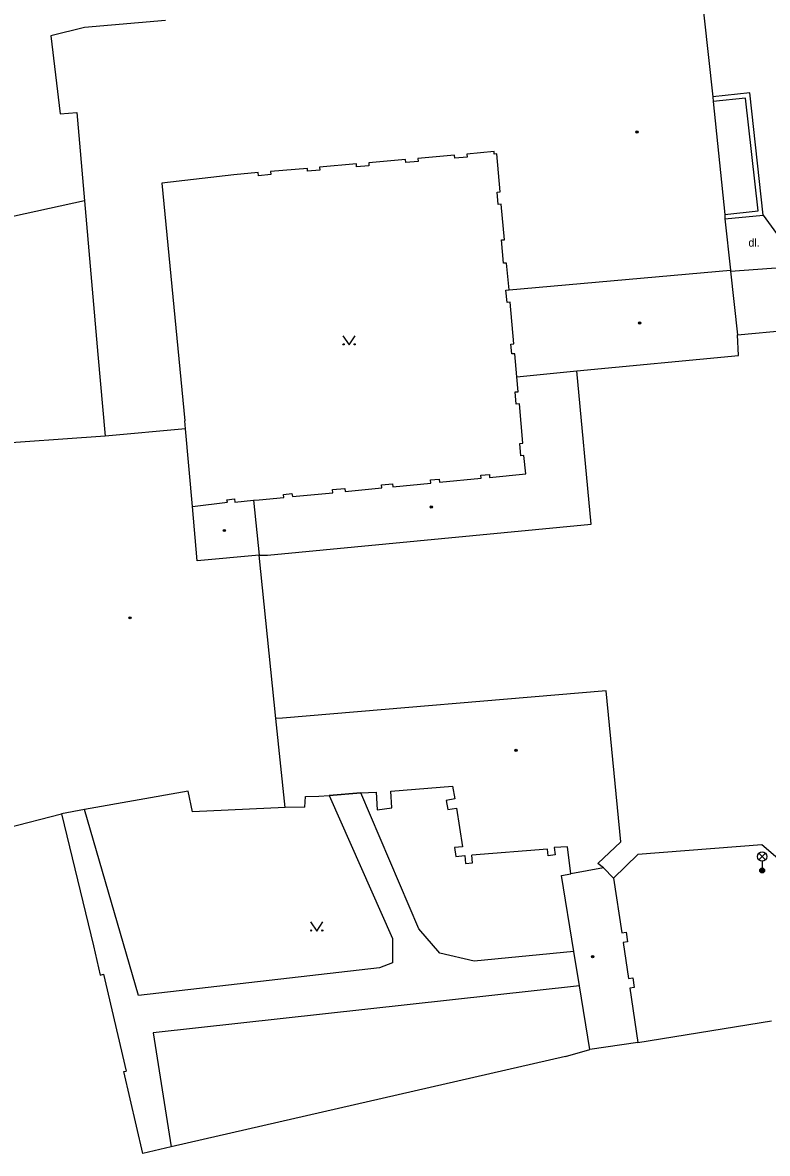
# Model space of a CAD drawing. Extents: x -600309 to -598967, y -1161267 to -1160292.
# Drawn here: x -599242 to -599181.5, y -1161050.3 to -1160958.4 of the extents above; entities that cross this region are included whole.
import ezdxf

# ---------------------------------------------------------------- set-up
doc = ezdxf.new("R2010")
doc.units = 0
for name, color, linetype in [('Level 11', 7, 'Continuous'), ('Level 33', 7, 'Continuous'), ('Level 36', 7, 'Continuous'), ('Level 39', 7, 'Continuous'), ('Level 40', 7, 'Continuous'), ('Level 5', 7, 'Continuous')]:
    doc.layers.add(name, color=color, linetype=linetype)

msp = doc.modelspace()

# ---------------------------------------------------------------- linework, layer by layer
at = {"layer": 'Level 11'}
for points in [[(-599182.9, -1160964.11), (-599185.9099, -1160964.43)], [(-599181.82, -1160974.04), (-599182.9, -1160964.11)], [(-599184.92, -1160973.98), (-599182.23, -1160973.7), (-599183.25, -1160964.54), (-599185.87, -1160964.81)], [(-599236.93, -1160972.89), (-599256.23, -1160977.11), (-599260.26, -1160978.76)], [(-599184.92, -1160974.34), (-599181.82, -1160974.04)], [(-599181.82, -1160974.04), (-599178.26, -1160978.92)], [(-599184.46, -1160978.6), (-599180.02, -1160978.28)], [(-599197.2, -1161033.86), (-599205.29, -1161034.66), (-599208.07, -1161034), (-599209.79, -1161032.02), (-599214.5, -1161020.98), (-599217.06, -1161021.2), (-599211.91, -1161032.81), (-599211.91, -1161034.79), (-599212.97, -1161035.19), (-599232.55, -1161037.44), (-599236.94, -1161022.34)], [(-599196.74, -1161036.65), (-599231.35, -1161040.48), (-599229.9, -1161049.74)]]:
    msp.add_lwpolyline(points, dxfattribs=at)
at = {"layer": 'Level 33'}
for p, q in [((-599182.155, -1161026.42), (-599181.625, -1161025.89)), ((-599182.155, -1161025.89), (-599181.625, -1161026.42)), ((-599181.89, -1161026.53), (-599181.89, -1161027.28))]:
    msp.add_line(p, q, dxfattribs=at)
for centre, radius in [((-599181.89, -1161026.155), 0.375), ((-599181.89, -1161027.28), 0.2), ((-599181.89, -1161027.28), 0.1445), ((-599181.89, -1161027.28), 0.0876)]:
    msp.add_circle(centre, radius, dxfattribs=at)
at = {"layer": 'Level 36'}
for points in [[(-599215.94, -1160983.84), (-599215.44, -1160984.59), (-599214.94, -1160983.84)], [(-599218.57, -1161031.46), (-599218.07, -1161032.21), (-599217.57, -1161031.46)]]:
    msp.add_lwpolyline(points, dxfattribs=at)
for centre in [(-599215.8902, -1160984.5398), (-599214.9908, -1160984.5398), (-599218.5202, -1161032.1598), (-599217.6208, -1161032.1598)]:
    msp.add_circle(centre, 0.05, dxfattribs=at)
at = {"layer": 'Level 39'}
for centre, radius in [((-599192.05, -1160967.28), 0.09), ((-599192.05, -1160967.28), 0.0398), ((-599191.85, -1160982.8), 0.09), ((-599191.85, -1160982.8), 0.0398), ((-599208.77, -1160997.75), 0.09), ((-599208.77, -1160997.75), 0.0398), ((-599225.57, -1160999.6599), 0.09), ((-599225.57, -1160999.6599), 0.0398), ((-599233.23, -1161006.76), 0.09), ((-599233.23, -1161006.76), 0.0398), ((-599201.88, -1161017.53), 0.09), ((-599201.88, -1161017.53), 0.0398), ((-599195.6599, -1161034.28), 0.09), ((-599195.6599, -1161034.28), 0.0398)]:
    msp.add_circle(centre, radius, dxfattribs=at)
at = {"layer": 'Level 5'}
for points in [[(-599186.9699, -1160954.57), (-599185.9099, -1160964.43)], [(-599230.35, -1160958.24), (-599236.92, -1160958.79)], [(-599236.92, -1160958.79), (-599239.6599, -1160959.4699)], [(-599239.6599, -1160959.4699), (-599238.92, -1160965.82)], [(-599185.9099, -1160964.43), (-599185.87, -1160964.81)], [(-599185.87, -1160964.81), (-599184.92, -1160973.98)], [(-599238.92, -1160965.82), (-599237.56, -1160965.7)], [(-599237.56, -1160965.7), (-599236.93, -1160972.89), (-599235.84, -1160985.37)], [(-599210.86, -1160969.52), (-599213.85, -1160969.79)], [(-599210.84, -1160969.77), (-599210.86, -1160969.52)], [(-599209.84, -1160969.68), (-599210.84, -1160969.77)], [(-599206.88, -1160969.17), (-599209.87, -1160969.43)], [(-599209.87, -1160969.43), (-599209.84, -1160969.68)], [(-599206.86, -1160969.42), (-599206.88, -1160969.17)], [(-599205.86, -1160969.33), (-599206.86, -1160969.42)], [(-599203.67, -1160968.88), (-599205.88, -1160969.08)], [(-599205.88, -1160969.08), (-599205.86, -1160969.33)], [(-599203.65, -1160969.08), (-599203.67, -1160968.88)], [(-599203.45, -1160969.06), (-599203.65, -1160969.08)], [(-599203.17, -1160972.1599), (-599203.45, -1160969.06)], [(-599222.82, -1160970.59), (-599224.81, -1160970.77)], [(-599222.8, -1160970.84), (-599222.82, -1160970.59)], [(-599218.83, -1160970.24), (-599221.82, -1160970.5)], [(-599221.82, -1160970.5), (-599221.8, -1160970.75)], [(-599218.81, -1160970.48), (-599218.83, -1160970.24)], [(-599217.81, -1160970.4), (-599218.81, -1160970.48)], [(-599214.85, -1160969.88), (-599217.84, -1160970.15)], [(-599217.84, -1160970.15), (-599217.81, -1160970.4)], [(-599214.83, -1160970.13), (-599214.85, -1160969.88)], [(-599213.83, -1160970.04), (-599214.83, -1160970.13)], [(-599213.85, -1160969.79), (-599213.83, -1160970.04)], [(-599224.81, -1160970.77), (-599230.6599, -1160971.45)], [(-599230.6599, -1160971.45), (-599228.78, -1160990.76)], [(-599221.8, -1160970.75), (-599222.8, -1160970.84)], [(-599203.42, -1160972.18), (-599203.17, -1160972.1599)], [(-599203.33, -1160973.18), (-599203.42, -1160972.18)], [(-599203.08, -1160973.15), (-599203.33, -1160973.18)], [(-599202.82, -1160976.04), (-599203.08, -1160973.15)], [(-599184.92, -1160973.98), (-599184.92, -1160974.34)], [(-599184.92, -1160974.34), (-599184.4699, -1160978.5)], [(-599203.07, -1160976.06), (-599202.82, -1160976.04)], [(-599202.9, -1160977.95), (-599203.07, -1160976.06)], [(-599202.65, -1160977.93), (-599202.9, -1160977.95)], [(-599202.45, -1160980.12), (-599202.65, -1160977.93)], [(-599202.45, -1160980.12), (-599184.4699, -1160978.5)], [(-599184.4699, -1160978.5), (-599184.46, -1160978.6)], [(-599184.46, -1160978.6), (-599183.9, -1160983.77)], [(-599202.7, -1160980.15), (-599202.45, -1160980.12)], [(-599202.61, -1160981.14), (-599202.7, -1160980.15)], [(-599202.36, -1160981.12), (-599202.61, -1160981.14)], [(-599202.05, -1160984.5), (-599202.36, -1160981.12)], [(-599183.9, -1160983.77), (-599175.7199, -1160983)], [(-599183.82, -1160985.44), (-599183.9, -1160983.77)], [(-599235.84, -1160985.37), (-599235.25, -1160991.99)], [(-599202.3, -1160984.53), (-599202.05, -1160984.5)], [(-599202.23, -1160985.32), (-599202.3, -1160984.53)], [(-599201.98, -1160985.3), (-599202.23, -1160985.32)], [(-599201.81, -1160987.19), (-599201.98, -1160985.3)], [(-599196.94, -1160986.68), (-599183.82, -1160985.44)], [(-599201.81, -1160987.19), (-599196.94, -1160986.68)], [(-599201.7, -1160988.39), (-599201.81, -1160987.19)], [(-599195.77, -1160999.1599), (-599196.94, -1160986.68)], [(-599201.95, -1160988.4099), (-599201.7, -1160988.39)], [(-599201.86, -1160989.4099), (-599201.95, -1160988.4099)], [(-599201.61, -1160989.38), (-599201.86, -1160989.4099)], [(-599201.33, -1160992.57), (-599201.61, -1160989.38)], [(-599228.7199, -1160991.4), (-599228.78, -1160990.76)], [(-599228.7199, -1160991.4), (-599235.25, -1160991.99)], [(-599228.15, -1160997.7), (-599228.7199, -1160991.4)], [(-599235.25, -1160991.99), (-599245.21, -1160992.71)], [(-599201.57, -1160992.59), (-599201.33, -1160992.57)], [(-599201.48, -1160993.59), (-599201.57, -1160992.59)], [(-599201.24, -1160993.57), (-599201.48, -1160993.59)], [(-599201.1, -1160995.06), (-599201.24, -1160993.57)], [(-599208.11, -1160995.74), (-599204.7199, -1160995.4099)], [(-599204.75, -1160995.1599), (-599204.05, -1160995.1)], [(-599204.7199, -1160995.4099), (-599204.75, -1160995.1599)], [(-599204.05, -1160995.1), (-599204.03, -1160995.35)], [(-599204.03, -1160995.35), (-599201.1, -1160995.06)], [(-599216.79, -1160996.34), (-599215.8, -1160996.24)], [(-599216.77, -1160996.59), (-599216.79, -1160996.34)], [(-599215.8, -1160996.24), (-599215.77, -1160996.49)], [(-599215.77, -1160996.49), (-599212.79, -1160996.2)], [(-599212.81, -1160995.95), (-599211.9099, -1160995.86)], [(-599212.79, -1160996.2), (-599212.81, -1160995.95)], [(-599211.9099, -1160995.86), (-599211.89, -1160996.11)], [(-599211.89, -1160996.11), (-599208.8, -1160995.81)], [(-599208.83, -1160995.56), (-599208.13, -1160995.49)], [(-599208.8, -1160995.81), (-599208.83, -1160995.56)], [(-599208.13, -1160995.49), (-599208.11, -1160995.74)], [(-599225.37, -1160997.1599), (-599224.76, -1160997.1)], [(-599225.32, -1160997.37), (-599225.37, -1160997.1599)], [(-599224.76, -1160997.1), (-599224.73, -1160997.37)], [(-599224.73, -1160997.37), (-599223.2, -1160997.19)], [(-599223.2, -1160997.19), (-599222.74, -1160997.17)], [(-599223.2, -1160997.19), (-599222.75, -1161001.68)], [(-599222.74, -1160997.17), (-599220.75, -1160996.98)], [(-599220.77, -1160996.73), (-599220.08, -1160996.6599)], [(-599220.75, -1160996.98), (-599220.77, -1160996.73)], [(-599220.08, -1160996.6599), (-599220.05, -1160996.9099)], [(-599220.05, -1160996.9099), (-599216.77, -1160996.59)], [(-599228.15, -1160997.7), (-599225.32, -1160997.37)], [(-599227.77, -1161002.13), (-599228.15, -1160997.7)], [(-599222.07, -1161001.68), (-599195.77, -1160999.1599)], [(-599222.75, -1161001.68), (-599227.77, -1161002.13)], [(-599222.75, -1161001.68), (-599222.07, -1161001.68)], [(-599221.38, -1161014.94), (-599222.75, -1161001.68)], [(-599194.56, -1161012.68), (-599220.86, -1161014.9)], [(-599193.36, -1161024.95), (-599194.56, -1161012.68)], [(-599220.86, -1161014.9), (-599221.38, -1161014.94)], [(-599220.64, -1161022.1599), (-599221.38, -1161014.94)], [(-599228.51, -1161020.85), (-599236.94, -1161022.34), (-599238.8, -1161022.67)], [(-599228.17, -1161022.53), (-599228.51, -1161020.85)], [(-599217.9099, -1161021.24), (-599217.06, -1161021.2)], [(-599217.06, -1161021.2), (-599214.5, -1161020.98)], [(-599214.5, -1161020.98), (-599213.23, -1161020.92)], [(-599213.23, -1161020.92), (-599213.15, -1161022.36)], [(-599212.05, -1161020.85), (-599207.05, -1161020.44)], [(-599211.9699, -1161022.2), (-599212.05, -1161020.85)], [(-599207.05, -1161020.44), (-599206.86, -1161021.4699)], [(-599219.03, -1161022.14), (-599218.9699, -1161021.28)], [(-599218.9699, -1161021.28), (-599217.9099, -1161021.24)], [(-599206.86, -1161021.4699), (-599207.55, -1161021.6)], [(-599207.55, -1161021.6), (-599207.42, -1161022.33)], [(-599243.2199, -1161023.81), (-599238.8, -1161022.67)], [(-599238.8, -1161022.67), (-599236.21, -1161033.4099)], [(-599220.64, -1161022.1599), (-599228.17, -1161022.53)], [(-599219.03, -1161022.14), (-599220.64, -1161022.1599)], [(-599213.15, -1161022.36), (-599211.9699, -1161022.2)], [(-599207.42, -1161022.33), (-599206.73, -1161022.21)], [(-599206.73, -1161022.21), (-599206.2199, -1161025.36)], [(-599206.2199, -1161025.36), (-599206.89, -1161025.42)], [(-599206.89, -1161025.42), (-599206.78, -1161026.1599)], [(-599199.33, -1161025.54), (-599205.48, -1161026.03)], [(-599199.26, -1161026.1), (-599199.33, -1161025.54)], [(-599197.7, -1161025.37), (-599198.79, -1161025.4099)], [(-599198.79, -1161025.4099), (-599198.7, -1161026.01)], [(-599197.42, -1161027.55), (-599197.7, -1161025.37)], [(-599195.23, -1161026.7199), (-599193.36, -1161024.95)], [(-599181.93, -1161025.2), (-599192, -1161025.98)], [(-599179.85, -1161026.95), (-599181.93, -1161025.2)], [(-599206.78, -1161026.1599), (-599206.05, -1161026.06)], [(-599206.05, -1161026.06), (-599205.99, -1161026.71)], [(-599205.99, -1161026.71), (-599205.42, -1161026.6599)], [(-599205.42, -1161026.6599), (-599205.48, -1161026.03)], [(-599198.7, -1161026.01), (-599199.26, -1161026.1)], [(-599192, -1161025.98), (-599193.96, -1161027.9)], [(-599198.2, -1161027.69), (-599197.42, -1161027.55)], [(-599194.78, -1161027.08), (-599197.42, -1161027.55)], [(-599194.78, -1161027.08), (-599195.23, -1161026.7199)], [(-599193.96, -1161027.9), (-599194.78, -1161027.08)], [(-599197.2, -1161033.86), (-599198.2, -1161027.69)], [(-599193.96, -1161027.9), (-599193.29, -1161032.36)], [(-599193.29, -1161032.36), (-599192.94, -1161032.31)], [(-599192.83, -1161033.08), (-599193.18, -1161033.13)], [(-599193.18, -1161033.13), (-599192.74, -1161036.07)], [(-599192.94, -1161032.31), (-599192.83, -1161033.08)], [(-599236.21, -1161033.4099), (-599235.65, -1161035.79)], [(-599195.88, -1161041.82), (-599196.74, -1161036.65), (-599197.2, -1161033.86)], [(-599235.65, -1161035.79), (-599235.39, -1161035.7)], [(-599235.39, -1161035.7), (-599233.56, -1161043.59)], [(-599192.74, -1161036.07), (-599192.4, -1161036.02)], [(-599192.28, -1161036.79), (-599192.63, -1161036.84)], [(-599192.4, -1161036.02), (-599192.28, -1161036.79)], [(-599192.63, -1161036.84), (-599191.98, -1161041.26)], [(-599191.98, -1161041.26), (-599181.14, -1161039.51)], [(-599191.98, -1161041.26), (-599195.88, -1161041.82)], [(-599197.86, -1161042.4), (-599195.88, -1161041.82)], [(-599197.86, -1161042.4), (-599229.9, -1161049.74), (-599232.2, -1161050.27)], [(-599233.74, -1161043.62), (-599233.56, -1161043.59)], [(-599232.2, -1161050.27), (-599233.74, -1161043.62)]]:
    msp.add_lwpolyline(points, dxfattribs=at)

# ---------------------------------------------------------------- texts
at = {"layer": 'Level 40'}
msp.add_text('dl.', height=0.65, dxfattribs=at).set_placement((-599183.01, -1160976.6))

doc.saveas('drawing.dxf')
